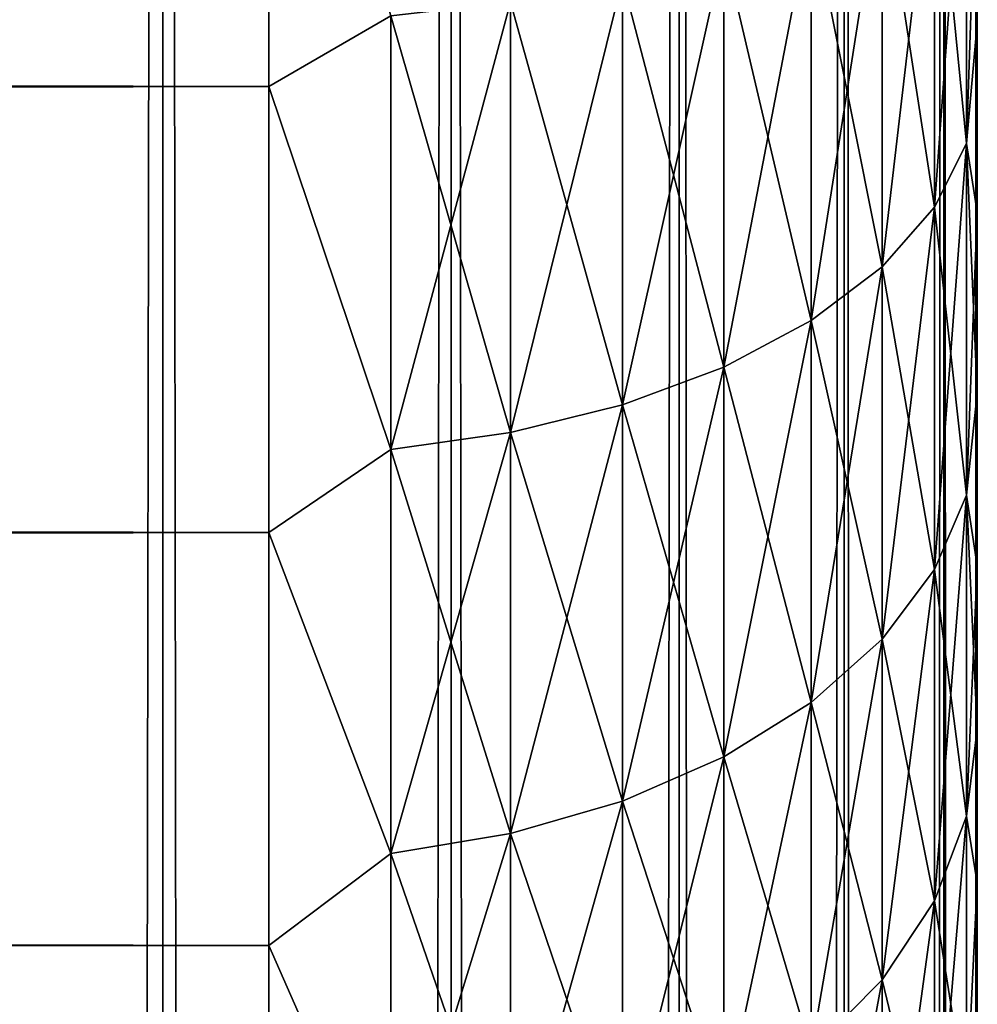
# Model space of a CAD drawing. Extents: x -265 to 265, y 0 to 607.
# Tile 281 of 296: x 262.3 to 265, y 571.8 to 574.58. Entities that reach past the tile are written whole.
import ezdxf

# ---------------------------------------------------------------- set-up
doc = ezdxf.new("R2010")
doc.units = 0
doc.header["$LTSCALE"] = 26.699852
for name, color, linetype in [('1', 7, 'CONTINUOUS'), ('4', 7, 'CONTINUOUS'), ('79', 7, 'CONTINUOUS'), ('8', 7, 'CONTINUOUS'), ('80', 7, 'CONTINUOUS')]:
    doc.layers.add(name, color=color, linetype=linetype)

msp = doc.modelspace()

# ---------------------------------------------------------------- linework, layer by layer
at = {"layer": '1', "color": 7, "linetype": 'CONTINUOUS'}
for points in [[(265, 574.568, 18.5143), (265, 575.1204, 18.2027), (265, 574.568, 36.4857), (265, 574.568, 18.5143)], [(265, 574.568, 36.4857), (265, 575.1204, 18.2027), (265, 575.1204, 36.7973), (265, 574.568, 36.4857)], [(265, 574.0354, 18.8586), (265, 574.568, 18.5143), (265, 574.0354, 36.1414), (265, 574.0354, 18.8586)], [(265, 574.0354, 36.1414), (265, 574.568, 18.5143), (265, 574.568, 36.4857), (265, 574.0354, 36.1414)], [(265, 573.5245, 19.2345), (265, 574.0354, 18.8586), (265, 573.5245, 35.7655), (265, 573.5245, 19.2345)], [(265, 573.5245, 35.7655), (265, 574.0354, 18.8586), (265, 574.0354, 36.1414), (265, 573.5245, 35.7655)], [(265, 573.0372, 19.6406), (265, 573.5245, 19.2345), (265, 573.0372, 35.3594), (265, 573.0372, 19.6406)], [(265, 573.0372, 35.3594), (265, 573.5245, 19.2345), (265, 573.5245, 35.7655), (265, 573.0372, 35.3594)], [(265, 572.5754, 20.0754), (265, 573.0372, 19.6406), (265, 572.5754, 34.9246), (265, 572.5754, 20.0754)], [(265, 572.5754, 34.9246), (265, 573.0372, 19.6406), (265, 573.0372, 35.3594), (265, 572.5754, 34.9246)], [(265, 572.1407, 20.5372), (265, 572.5754, 20.0754), (265, 572.1407, 34.4628), (265, 572.1407, 20.5372)], [(265, 572.1407, 34.4628), (265, 572.5754, 20.0754), (265, 572.5754, 34.9246), (265, 572.1407, 34.4628)], [(265, 571.7346, 21.0244), (265, 572.1407, 20.5372), (265, 571.7346, 33.9756), (265, 571.7346, 21.0244)], [(265, 571.7346, 33.9756), (265, 572.1407, 20.5372), (265, 572.1407, 34.4628), (265, 571.7346, 33.9756)]]:
    msp.add_3dface(points, dxfattribs=at)
at = {"layer": '4', "color": 7, "linetype": 'CONTINUOUS'}
for points in [[(-263, 574.39, 16.3296), (-263, 575.7247, 15.7538), (263, 574.39, 16.3296), (-263, 574.39, 16.3296)], [(263, 574.39, 16.3296), (-263, 575.7247, 15.7538), (263, 575.7247, 15.7538), (263, 574.39, 16.3296)], [(-263, 575.7247, 39.2462), (-263, 574.39, 38.6704), (263, 575.7247, 39.2462), (-263, 575.7247, 39.2462)], [(263, 575.7247, 39.2462), (-263, 574.39, 38.6704), (263, 574.39, 38.6704), (263, 575.7247, 39.2462)], [(-263, 573.1311, 17.0564), (-263, 574.39, 16.3296), (263, 573.1311, 17.0564), (-263, 573.1311, 17.0564)], [(263, 573.1311, 17.0564), (-263, 574.39, 16.3296), (263, 574.39, 16.3296), (263, 573.1311, 17.0564)], [(-263, 574.39, 38.6704), (-263, 573.1311, 37.9436), (263, 574.39, 38.6704), (-263, 574.39, 38.6704)], [(263, 574.39, 38.6704), (-263, 573.1311, 37.9436), (263, 573.1311, 37.9436), (263, 574.39, 38.6704)], [(-263, 571.9652, 17.9244), (-263, 573.1311, 17.0564), (263, 571.9652, 17.9244), (-263, 571.9652, 17.9244)], [(263, 571.9652, 17.9244), (-263, 573.1311, 17.0564), (263, 573.1311, 17.0564), (263, 571.9652, 17.9244)], [(-263, 573.1311, 37.9436), (-263, 571.9652, 37.0756), (263, 573.1311, 37.9436), (-263, 573.1311, 37.9436)], [(263, 573.1311, 37.9436), (-263, 571.9652, 37.0756), (263, 571.9652, 37.0756), (263, 573.1311, 37.9436)], [(-263, 570.9078, 18.922), (-263, 571.9652, 17.9244), (263, 570.9078, 18.922), (-263, 570.9078, 18.922)], [(263, 570.9078, 18.922), (-263, 571.9652, 17.9244), (263, 571.9652, 17.9244), (263, 570.9078, 18.922)], [(-263, 571.9652, 37.0756), (-263, 570.9078, 36.078), (263, 571.9652, 37.0756), (-263, 571.9652, 37.0756)], [(263, 571.9652, 37.0756), (-263, 570.9078, 36.078), (263, 570.9078, 36.078), (263, 571.9652, 37.0756)]]:
    msp.add_3dface(points, dxfattribs=at)
at = {"layer": '79', "color": 7, "linetype": 'CONTINUOUS'}
for points in [[(261.7275, 1, 9.3523), (262.7009, 1, 7.9805), (261.7275, 599, 9.3523), (261.7275, 1, 9.3523)], [(261.7275, 599, 9.3523), (262.7009, 1, 7.9805), (262.7009, 599, 7.9805), (261.7275, 599, 9.3523)], [(262.7009, 1, 7.9805), (263.5145, 1, 6.5083), (262.7009, 599, 7.9805), (262.7009, 1, 7.9805)], [(262.7009, 599, 7.9805), (263.5145, 1, 6.5083), (263.5145, 599, 6.5083), (262.7009, 599, 7.9805)], [(263.5145, 1, 6.5083), (264.1582, 1, 4.9542), (263.5145, 599, 6.5083), (263.5145, 1, 6.5083)], [(263.5145, 599, 6.5083), (264.1582, 1, 4.9542), (264.1582, 599, 4.9542), (263.5145, 599, 6.5083)], [(264.1582, 1, 4.9542), (264.6239, 1, 3.3378), (264.1582, 599, 4.9542), (264.1582, 1, 4.9542)], [(264.1582, 599, 4.9542), (264.6239, 1, 3.3378), (264.6239, 599, 3.3378), (264.1582, 599, 4.9542)], [(264.6239, 1, 3.3378), (264.9057, 1, 1.6795), (264.6239, 599, 3.3378), (264.6239, 1, 3.3378)], [(264.6239, 599, 3.3378), (264.9057, 1, 1.6795), (264.9057, 599, 1.6795), (264.6239, 599, 3.3378)], [(264.9057, 1, 1.6795), (265, 1), (264.9057, 599, 1.6795), (264.9057, 1, 1.6795)], [(264.9057, 599, 1.6795), (265, 1), (265, 599), (264.9057, 599, 1.6795)]]:
    msp.add_3dface(points, dxfattribs=at)
at = {"layer": '8', "color": 7, "linetype": 'CONTINUOUS'}
for points in [[(263, 575.7247, 39.2462), (263, 574.39, 38.6704), (263.3449, 574.5895, 38.7351), (263, 575.7247, 39.2462)], [(263, 574.39, 16.3296), (263, 575.7247, 15.7538), (263.3449, 574.5895, 16.2649), (263, 574.39, 16.3296)], [(264.9696, 575.2935, 17.7269), (264.9696, 574.2289, 18.3153), (264.8793, 575.1473, 17.4232), (264.9696, 575.2935, 17.7269)], [(264.9696, 574.2289, 36.6847), (264.9696, 575.2935, 37.2731), (264.8793, 574.0496, 36.9701), (264.9696, 574.2289, 36.6847)], [(264.8793, 574.0496, 36.9701), (264.9696, 575.2935, 37.2731), (264.8793, 575.1473, 37.5768), (264.8793, 574.0496, 36.9701)], [(265, 575.1204, 18.2027), (265, 574.568, 18.5143), (264.9696, 575.2935, 17.7269), (265, 575.1204, 18.2027)], [(264.9696, 575.2935, 17.7269), (265, 574.568, 18.5143), (264.9696, 574.2289, 18.3153), (264.9696, 575.2935, 17.7269)], [(264.9696, 574.2289, 36.6847), (265, 575.1204, 36.7973), (264.9696, 575.2935, 37.2731), (264.9696, 574.2289, 36.6847)], [(264.8793, 575.1473, 17.4232), (264.8793, 574.0496, 18.0299), (264.7317, 575.0101, 17.1383), (264.8793, 575.1473, 17.4232)], [(264.8793, 574.0496, 36.9701), (264.8793, 575.1473, 37.5768), (264.7317, 573.8813, 37.2378), (264.8793, 574.0496, 36.9701)], [(264.7317, 573.8813, 37.2378), (264.8793, 575.1473, 37.5768), (264.7317, 575.0101, 37.8617), (264.7317, 573.8813, 37.2378)], [(264.8793, 575.1473, 17.4232), (264.9696, 574.2289, 18.3153), (264.8793, 574.0496, 18.0299), (264.8793, 575.1473, 17.4232)], [(265, 574.568, 36.4857), (265, 575.1204, 36.7973), (264.9696, 574.2289, 36.6847), (265, 574.568, 36.4857)], [(264.7317, 575.0101, 17.1383), (264.7317, 573.8813, 17.7622), (264.5314, 574.8861, 16.8808), (264.7317, 575.0101, 17.1383)], [(264.7317, 573.8813, 37.2378), (264.7317, 575.0101, 37.8617), (264.5314, 573.7293, 37.4798), (264.7317, 573.8813, 37.2378)], [(264.5314, 573.7293, 37.4798), (264.7317, 575.0101, 37.8617), (264.5314, 574.8861, 38.1192), (264.5314, 573.7293, 37.4798)], [(264.7317, 575.0101, 17.1383), (264.8793, 574.0496, 18.0299), (264.7317, 573.8813, 17.7622), (264.7317, 575.0101, 17.1383)], [(264.5314, 574.8861, 16.8808), (264.5314, 573.7293, 17.5202), (264.2845, 574.7791, 16.6587), (264.5314, 574.8861, 16.8808)], [(264.5314, 573.7293, 37.4798), (264.5314, 574.8861, 38.1192), (264.2845, 573.5981, 37.6886), (264.5314, 573.7293, 37.4798)], [(264.2845, 573.5981, 37.6886), (264.5314, 574.8861, 38.1192), (264.2845, 574.7791, 38.3413), (264.2845, 573.5981, 37.6886)], [(264.5314, 574.8861, 16.8808), (264.7317, 573.8813, 17.7622), (264.5314, 573.7293, 17.5202), (264.5314, 574.8861, 16.8808)], [(264.2845, 574.7791, 16.6587), (264.2845, 573.5981, 17.3114), (263.9985, 574.6923, 16.4785), (264.2845, 574.7791, 16.6587)], [(264.2845, 573.5981, 37.6886), (264.2845, 574.7791, 38.3413), (263.9985, 573.4917, 37.8579), (264.2845, 573.5981, 37.6886)], [(263.9985, 573.4917, 37.8579), (264.2845, 574.7791, 38.3413), (263.9985, 574.6923, 38.5215), (263.9985, 573.4917, 37.8579)], [(264.2845, 574.7791, 16.6587), (264.5314, 573.7293, 17.5202), (264.2845, 573.5981, 17.3114), (264.2845, 574.7791, 16.6587)], [(263.9985, 574.6923, 16.4785), (263.9985, 573.4917, 17.1421), (263.6821, 574.6285, 16.3459), (263.9985, 574.6923, 16.4785)], [(263.9985, 573.4917, 37.8579), (263.9985, 574.6923, 38.5215), (263.6821, 573.4134, 37.9825), (263.9985, 573.4917, 37.8579)], [(263.6821, 573.4134, 37.9825), (263.9985, 574.6923, 38.5215), (263.6821, 574.6285, 38.6541), (263.6821, 573.4134, 37.9825)], [(263.9985, 574.6923, 16.4785), (264.2845, 573.5981, 17.3114), (263.9985, 573.4917, 17.1421), (263.9985, 574.6923, 16.4785)], [(263.6821, 574.6285, 16.3459), (263.6821, 573.4134, 17.0175), (263.3449, 574.5895, 16.2649), (263.6821, 574.6285, 16.3459)], [(263.6821, 573.4134, 37.9825), (263.6821, 574.6285, 38.6541), (263.3449, 573.3655, 38.0587), (263.6821, 573.4134, 37.9825)], [(263.3449, 573.3655, 38.0587), (263.6821, 574.6285, 38.6541), (263.3449, 574.5895, 38.7351), (263.3449, 573.3655, 38.0587)], [(263.6821, 574.6285, 16.3459), (263.9985, 573.4917, 17.1421), (263.6821, 573.4134, 17.0175), (263.6821, 574.6285, 16.3459)], [(263, 574.39, 38.6704), (263.3449, 573.3655, 38.0587), (263.3449, 574.5895, 38.7351), (263, 574.39, 38.6704)], [(263, 574.39, 16.3296), (263.3449, 574.5895, 16.2649), (263.3449, 573.3655, 16.9413), (263, 574.39, 16.3296)], [(263.3449, 574.5895, 16.2649), (263.6821, 573.4134, 17.0175), (263.3449, 573.3655, 16.9413), (263.3449, 574.5895, 16.2649)], [(265, 574.568, 18.5143), (265, 574.0354, 18.8586), (264.9696, 574.2289, 18.3153), (265, 574.568, 18.5143)], [(265, 574.0354, 36.1414), (265, 574.568, 36.4857), (264.9696, 574.2289, 36.6847), (265, 574.0354, 36.1414)], [(263, 574.39, 38.6704), (263, 573.1311, 37.9436), (263.3449, 573.3655, 38.0587), (263, 574.39, 38.6704)], [(263, 573.1311, 17.0564), (263, 574.39, 16.3296), (263.3449, 573.3655, 16.9413), (263, 573.1311, 17.0564)], [(264.9696, 574.2289, 18.3153), (264.9696, 573.2368, 19.0192), (264.8793, 574.0496, 18.0299), (264.9696, 574.2289, 18.3153)], [(264.9696, 573.2368, 35.9808), (264.9696, 574.2289, 36.6847), (264.8793, 573.0267, 36.2443), (264.9696, 573.2368, 35.9808)], [(264.8793, 573.0267, 36.2443), (264.9696, 574.2289, 36.6847), (264.8793, 574.0496, 36.9701), (264.8793, 573.0267, 36.2443)], [(265, 574.0354, 18.8586), (265, 573.5245, 19.2345), (264.9696, 574.2289, 18.3153), (265, 574.0354, 18.8586)], [(264.9696, 574.2289, 18.3153), (265, 573.5245, 19.2345), (264.9696, 573.2368, 19.0192), (264.9696, 574.2289, 18.3153)], [(264.9696, 573.2368, 35.9808), (265, 574.0354, 36.1414), (264.9696, 574.2289, 36.6847), (264.9696, 573.2368, 35.9808)], [(264.8793, 574.0496, 18.0299), (264.8793, 573.0267, 18.7557), (264.7317, 573.8813, 17.7622), (264.8793, 574.0496, 18.0299)], [(264.8793, 573.0267, 36.2443), (264.8793, 574.0496, 36.9701), (264.7317, 572.8295, 36.4915), (264.8793, 573.0267, 36.2443)], [(264.7317, 572.8295, 36.4915), (264.8793, 574.0496, 36.9701), (264.7317, 573.8813, 37.2378), (264.7317, 572.8295, 36.4915)], [(264.8793, 574.0496, 18.0299), (264.9696, 573.2368, 19.0192), (264.8793, 573.0267, 18.7557), (264.8793, 574.0496, 18.0299)], [(265, 573.5245, 35.7655), (265, 574.0354, 36.1414), (264.9696, 573.2368, 35.9808), (265, 573.5245, 35.7655)], [(264.7317, 573.8813, 17.7622), (264.7317, 572.8295, 18.5085), (264.5314, 573.7293, 17.5202), (264.7317, 573.8813, 17.7622)], [(264.7317, 572.8295, 36.4915), (264.7317, 573.8813, 37.2378), (264.5314, 572.6513, 36.715), (264.7317, 572.8295, 36.4915)], [(264.5314, 572.6513, 36.715), (264.7317, 573.8813, 37.2378), (264.5314, 573.7293, 37.4798), (264.5314, 572.6513, 36.715)], [(264.7317, 573.8813, 17.7622), (264.8793, 573.0267, 18.7557), (264.7317, 572.8295, 18.5085), (264.7317, 573.8813, 17.7622)], [(264.5314, 573.7293, 17.5202), (264.5314, 572.6513, 18.285), (264.2845, 573.5981, 17.3114), (264.5314, 573.7293, 17.5202)], [(264.5314, 572.6513, 36.715), (264.5314, 573.7293, 37.4798), (264.2845, 572.4976, 36.9078), (264.5314, 572.6513, 36.715)], [(264.2845, 572.4976, 36.9078), (264.5314, 573.7293, 37.4798), (264.2845, 573.5981, 37.6886), (264.2845, 572.4976, 36.9078)], [(264.5314, 573.7293, 17.5202), (264.7317, 572.8295, 18.5085), (264.5314, 572.6513, 18.285), (264.5314, 573.7293, 17.5202)], [(264.2845, 573.5981, 17.3114), (264.2845, 572.4976, 18.0922), (263.9985, 573.4917, 17.1421), (264.2845, 573.5981, 17.3114)], [(264.2845, 572.4976, 36.9078), (264.2845, 573.5981, 37.6886), (263.9985, 572.3729, 37.0641), (264.2845, 572.4976, 36.9078)], [(263.9985, 572.3729, 37.0641), (264.2845, 573.5981, 37.6886), (263.9985, 573.4917, 37.8579), (263.9985, 572.3729, 37.0641)], [(264.2845, 573.5981, 17.3114), (264.5314, 572.6513, 18.285), (264.2845, 572.4976, 18.0922), (264.2845, 573.5981, 17.3114)], [(265, 573.5245, 19.2345), (265, 573.0372, 19.6406), (264.9696, 573.2368, 19.0192), (265, 573.5245, 19.2345)], [(265, 573.0372, 35.3594), (265, 573.5245, 35.7655), (264.9696, 573.2368, 35.9808), (265, 573.0372, 35.3594)], [(263.9985, 573.4917, 17.1421), (263.9985, 572.3729, 17.9359), (263.6821, 573.4134, 17.0175), (263.9985, 573.4917, 17.1421)], [(263.9985, 572.3729, 37.0641), (263.9985, 573.4917, 37.8579), (263.6821, 572.2811, 37.1792), (263.9985, 572.3729, 37.0641)], [(263.6821, 572.2811, 37.1792), (263.9985, 573.4917, 37.8579), (263.6821, 573.4134, 37.9825), (263.6821, 572.2811, 37.1792)], [(263.9985, 573.4917, 17.1421), (264.2845, 572.4976, 18.0922), (263.9985, 572.3729, 17.9359), (263.9985, 573.4917, 17.1421)], [(263.6821, 573.4134, 17.0175), (263.6821, 572.2811, 17.8208), (263.3449, 573.3655, 16.9413), (263.6821, 573.4134, 17.0175)], [(263.6821, 572.2811, 37.1792), (263.6821, 573.4134, 37.9825), (263.3449, 572.2251, 37.2495), (263.6821, 572.2811, 37.1792)], [(263.3449, 572.2251, 37.2495), (263.6821, 573.4134, 37.9825), (263.3449, 573.3655, 38.0587), (263.3449, 572.2251, 37.2495)], [(263.6821, 573.4134, 17.0175), (263.9985, 572.3729, 17.9359), (263.6821, 572.2811, 17.8208), (263.6821, 573.4134, 17.0175)], [(263, 573.1311, 37.9436), (263.3449, 572.2251, 37.2495), (263.3449, 573.3655, 38.0587), (263, 573.1311, 37.9436)], [(263, 573.1311, 17.0564), (263.3449, 573.3655, 16.9413), (263.3449, 572.2251, 17.7505), (263, 573.1311, 17.0564)], [(263.3449, 573.3655, 16.9413), (263.6821, 572.2811, 17.8208), (263.3449, 572.2251, 17.7505), (263.3449, 573.3655, 16.9413)], [(264.9696, 573.2368, 19.0192), (264.9696, 572.3298, 19.8298), (264.8793, 573.0267, 18.7557), (264.9696, 573.2368, 19.0192)], [(264.9696, 572.3298, 35.1702), (264.9696, 573.2368, 35.9808), (264.8793, 572.0915, 35.4085), (264.9696, 572.3298, 35.1702)], [(264.8793, 572.0915, 35.4085), (264.9696, 573.2368, 35.9808), (264.8793, 573.0267, 36.2443), (264.8793, 572.0915, 35.4085)], [(265, 573.0372, 19.6406), (265, 572.5754, 20.0754), (264.9696, 573.2368, 19.0192), (265, 573.0372, 19.6406)], [(264.9696, 573.2368, 19.0192), (265, 572.5754, 20.0754), (264.9696, 572.3298, 19.8298), (264.9696, 573.2368, 19.0192)], [(264.9696, 572.3298, 35.1702), (265, 573.0372, 35.3594), (264.9696, 573.2368, 35.9808), (264.9696, 572.3298, 35.1702)], [(263, 573.1311, 37.9436), (263, 571.9652, 37.0756), (263.3449, 572.2251, 37.2495), (263, 573.1311, 37.9436)], [(263, 571.9652, 17.9244), (263, 573.1311, 17.0564), (263.3449, 572.2251, 17.7505), (263, 571.9652, 17.9244)], [(264.8793, 573.0267, 18.7557), (264.8793, 572.0915, 19.5915), (264.7317, 572.8295, 18.5085), (264.8793, 573.0267, 18.7557)], [(264.8793, 572.0915, 35.4085), (264.8793, 573.0267, 36.2443), (264.7317, 571.8678, 35.6322), (264.8793, 572.0915, 35.4085)], [(264.7317, 571.8678, 35.6322), (264.8793, 573.0267, 36.2443), (264.7317, 572.8295, 36.4915), (264.7317, 571.8678, 35.6322)], [(264.8793, 573.0267, 18.7557), (264.9696, 572.3298, 19.8298), (264.8793, 572.0915, 19.5915), (264.8793, 573.0267, 18.7557)], [(265, 572.5754, 34.9246), (265, 573.0372, 35.3594), (264.9696, 572.3298, 35.1702), (265, 572.5754, 34.9246)], [(264.7317, 572.8295, 18.5085), (264.7317, 571.8678, 19.3678), (264.5314, 572.6513, 18.285), (264.7317, 572.8295, 18.5085)], [(264.7317, 571.8678, 35.6322), (264.7317, 572.8295, 36.4915), (264.5314, 571.6658, 35.8342), (264.7317, 571.8678, 35.6322)], [(264.5314, 571.6658, 35.8342), (264.7317, 572.8295, 36.4915), (264.5314, 572.6513, 36.715), (264.5314, 571.6658, 35.8342)], [(264.7317, 572.8295, 18.5085), (264.8793, 572.0915, 19.5915), (264.7317, 571.8678, 19.3678), (264.7317, 572.8295, 18.5085)], [(264.5314, 572.6513, 18.285), (264.5314, 571.6658, 19.1658), (264.2845, 572.4976, 18.0922), (264.5314, 572.6513, 18.285)], [(264.5314, 571.6658, 35.8342), (264.5314, 572.6513, 36.715), (264.2845, 571.4914, 36.0086), (264.5314, 571.6658, 35.8342)], [(264.2845, 571.4914, 36.0086), (264.5314, 572.6513, 36.715), (264.2845, 572.4976, 36.9078), (264.2845, 571.4914, 36.0086)], [(264.5314, 572.6513, 18.285), (264.7317, 571.8678, 19.3678), (264.5314, 571.6658, 19.1658), (264.5314, 572.6513, 18.285)], [(265, 572.5754, 20.0754), (265, 572.1407, 20.5372), (264.9696, 572.3298, 19.8298), (265, 572.5754, 20.0754)], [(265, 572.1407, 34.4628), (265, 572.5754, 34.9246), (264.9696, 572.3298, 35.1702), (265, 572.1407, 34.4628)], [(264.2845, 572.4976, 18.0922), (264.2845, 571.4914, 18.9914), (263.9985, 572.3729, 17.9359), (264.2845, 572.4976, 18.0922)], [(264.2845, 571.4914, 36.0086), (264.2845, 572.4976, 36.9078), (263.9985, 571.35, 36.15), (264.2845, 571.4914, 36.0086)], [(263.9985, 571.35, 36.15), (264.2845, 572.4976, 36.9078), (263.9985, 572.3729, 37.0641), (263.9985, 571.35, 36.15)], [(264.2845, 572.4976, 18.0922), (264.5314, 571.6658, 19.1658), (264.2845, 571.4914, 18.9914), (264.2845, 572.4976, 18.0922)], [(263.9985, 572.3729, 17.9359), (263.9985, 571.35, 18.85), (263.6821, 572.2811, 17.8208), (263.9985, 572.3729, 17.9359)], [(263.9985, 571.35, 36.15), (263.9985, 572.3729, 37.0641), (263.6821, 571.2459, 36.2541), (263.9985, 571.35, 36.15)], [(263.6821, 571.2459, 36.2541), (263.9985, 572.3729, 37.0641), (263.6821, 572.2811, 37.1792), (263.6821, 571.2459, 36.2541)], [(263.9985, 572.3729, 17.9359), (264.2845, 571.4914, 18.9914), (263.9985, 571.35, 18.85), (263.9985, 572.3729, 17.9359)], [(264.9696, 572.3298, 19.8298), (264.9696, 571.5192, 20.7368), (264.8793, 572.0915, 19.5915), (264.9696, 572.3298, 19.8298)], [(264.9696, 571.5192, 34.2632), (264.9696, 572.3298, 35.1702), (264.8793, 571.2557, 34.4733), (264.9696, 571.5192, 34.2632)], [(264.8793, 571.2557, 34.4733), (264.9696, 572.3298, 35.1702), (264.8793, 572.0915, 35.4085), (264.8793, 571.2557, 34.4733)], [(264.9696, 572.3298, 19.8298), (265, 572.1407, 20.5372), (264.9696, 571.5192, 20.7368), (264.9696, 572.3298, 19.8298)], [(264.9696, 571.5192, 34.2632), (265, 572.1407, 34.4628), (264.9696, 572.3298, 35.1702), (264.9696, 571.5192, 34.2632)], [(263.6821, 572.2811, 17.8208), (263.6821, 571.2459, 18.7459), (263.3449, 572.2251, 17.7505), (263.6821, 572.2811, 17.8208)], [(263.6821, 571.2459, 36.2541), (263.6821, 572.2811, 37.1792), (263.3449, 571.1824, 36.3176), (263.6821, 571.2459, 36.2541)], [(263.3449, 571.1824, 36.3176), (263.6821, 572.2811, 37.1792), (263.3449, 572.2251, 37.2495), (263.3449, 571.1824, 36.3176)], [(263.6821, 572.2811, 17.8208), (263.9985, 571.35, 18.85), (263.6821, 571.2459, 18.7459), (263.6821, 572.2811, 17.8208)], [(263, 571.9652, 37.0756), (263.3449, 571.1824, 36.3176), (263.3449, 572.2251, 37.2495), (263, 571.9652, 37.0756)], [(263, 571.9652, 17.9244), (263.3449, 572.2251, 17.7505), (263.3449, 571.1824, 18.6824), (263, 571.9652, 17.9244)], [(263.3449, 572.2251, 17.7505), (263.6821, 571.2459, 18.7459), (263.3449, 571.1824, 18.6824), (263.3449, 572.2251, 17.7505)], [(265, 572.1407, 20.5372), (265, 571.7346, 21.0244), (264.9696, 571.5192, 20.7368), (265, 572.1407, 20.5372)], [(265, 571.7346, 33.9756), (265, 572.1407, 34.4628), (264.9696, 571.5192, 34.2632), (265, 571.7346, 33.9756)], [(264.8793, 572.0915, 19.5915), (264.8793, 571.2557, 20.5267), (264.7317, 571.8678, 19.3678), (264.8793, 572.0915, 19.5915)], [(264.8793, 571.2557, 34.4733), (264.8793, 572.0915, 35.4085), (264.7317, 571.0085, 34.6705), (264.8793, 571.2557, 34.4733)], [(264.7317, 571.0085, 34.6705), (264.8793, 572.0915, 35.4085), (264.7317, 571.8678, 35.6322), (264.7317, 571.0085, 34.6705)], [(264.8793, 572.0915, 19.5915), (264.9696, 571.5192, 20.7368), (264.8793, 571.2557, 20.5267), (264.8793, 572.0915, 19.5915)], [(263, 571.9652, 37.0756), (263, 570.9078, 36.078), (263.3449, 571.1824, 36.3176), (263, 571.9652, 37.0756)], [(263, 570.9078, 18.922), (263, 571.9652, 17.9244), (263.3449, 571.1824, 18.6824), (263, 570.9078, 18.922)], [(264.7317, 571.8678, 19.3678), (264.7317, 571.0085, 20.3295), (264.5314, 571.6658, 19.1658), (264.7317, 571.8678, 19.3678)], [(264.7317, 571.0085, 34.6705), (264.7317, 571.8678, 35.6322), (264.5314, 570.785, 34.8487), (264.7317, 571.0085, 34.6705)], [(264.5314, 570.785, 34.8487), (264.7317, 571.8678, 35.6322), (264.5314, 571.6658, 35.8342), (264.5314, 570.785, 34.8487)], [(264.7317, 571.8678, 19.3678), (264.8793, 571.2557, 20.5267), (264.7317, 571.0085, 20.3295), (264.7317, 571.8678, 19.3678)]]:
    msp.add_3dface(points, dxfattribs=at)
at = {"layer": '80', "color": 7, "linetype": 'CONTINUOUS'}
for points in [[(262.7009, 1, -7.9805), (261.7275, 1, -9.3523), (262.7009, 599, -7.9805), (262.7009, 1, -7.9805)], [(262.7009, 599, -7.9805), (261.7275, 1, -9.3523), (261.7275, 599, -9.3523), (262.7009, 599, -7.9805)], [(263.5145, 1, -6.5083), (262.7009, 1, -7.9805), (263.5145, 599, -6.5083), (263.5145, 1, -6.5083)], [(263.5145, 599, -6.5083), (262.7009, 1, -7.9805), (262.7009, 599, -7.9805), (263.5145, 599, -6.5083)], [(264.1582, 1, -4.9542), (263.5145, 1, -6.5083), (264.1582, 599, -4.9542), (264.1582, 1, -4.9542)], [(264.1582, 599, -4.9542), (263.5145, 1, -6.5083), (263.5145, 599, -6.5083), (264.1582, 599, -4.9542)], [(264.6239, 1, -3.3378), (264.1582, 1, -4.9542), (264.6239, 599, -3.3378), (264.6239, 1, -3.3378)], [(264.6239, 599, -3.3378), (264.1582, 1, -4.9542), (264.1582, 599, -4.9542), (264.6239, 599, -3.3378)], [(264.9057, 1, -1.6795), (264.6239, 1, -3.3378), (264.9057, 599, -1.6795), (264.9057, 1, -1.6795)], [(264.9057, 599, -1.6795), (264.6239, 1, -3.3378), (264.6239, 599, -3.3378), (264.9057, 599, -1.6795)], [(265, 599), (265, 1), (264.9057, 1, -1.6795), (265, 599)], [(265, 599), (264.9057, 1, -1.6795), (264.9057, 599, -1.6795), (265, 599)]]:
    msp.add_3dface(points, dxfattribs=at)

doc.saveas('drawing.dxf')
